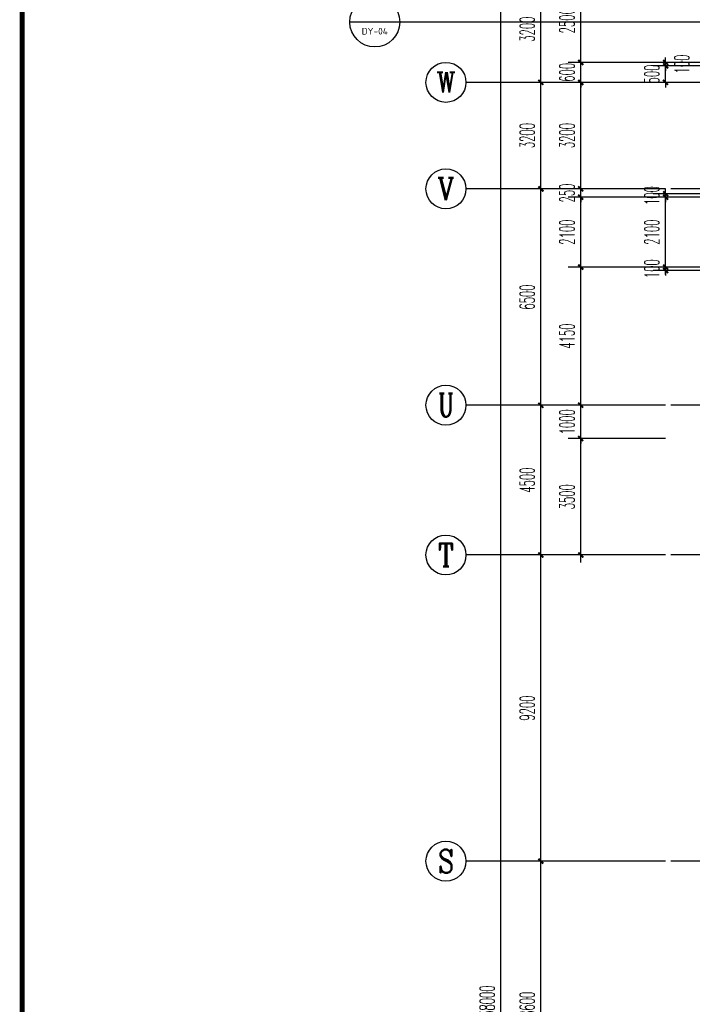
# Model space of a CAD drawing. Extents: x 1779708 to 7299578, y -1121471 to 88434.
# Tile 389 of 656: x 4553960 to 4574169, y -991843 to -962260. Entities that reach past the tile are written whole.
import ezdxf
from ezdxf.enums import TextEntityAlignment as Align

# ---------------------------------------------------------------- set-up
doc = ezdxf.new("R2010")
doc.units = 0
doc.header["$LTSCALE"] = 1000
doc.header["$MEASUREMENT"] = 0
doc.linetypes.add('DOTE', pattern=[2.42, 2, -0.2, 0.02, -0.2])
doc.layers.get('0').update_dxf_attribs({"linetype": 'CONTINUOUS'})
doc.layers.get('Defpoints').update_dxf_attribs({"linetype": 'CONTINUOUS'})
for name, color, linetype in [('AXIS', 3, 'CONTINUOUS'), ('AXIS_TEXT', 7, 'CONTINUOUS'), ('DIM_IDEN', 3, 'CONTINUOUS'), ('DOTE', 1, 'DOTE'), ('PUB_DIM', 3, 'CONTINUOUS'), ('PUB_TEXT', 7, 'CONTINUOUS'), ('PUB_TITLE', 4, 'CONTINUOUS'), ('修改', 6, 'CONTINUOUS')]:
    doc.layers.add(name, color=color, linetype=linetype)
doc.styles.add('_TCH_AXIS', font='COMPLEX', dxfattribs={"bigfont": 'GBCBIG'})
doc.styles.add('_TCH_DIM_T3', font='SIMPLEX.shx', dxfattribs={"width": 0.494118, "bigfont": 'GBCBIG.shx'})
doc.styles.add('COMPLEX', font='COMPLEX')
doc.styles.get("Standard").update_dxf_attribs({"font": 'GBENOR', "bigfont": 'GBCBIG'})
doc.dimstyles.new('_TCH_ARCH&&150', dxfattribs={"dimtxt": 446.25, "dimasz": 150, "dimexe": 375, "dimexo": 450, "dimgap": 189.375, "dimtad": 1, "dimdec": 0, "dimzin": 0, "dimdsep": 46, "dimtxsty": '_TCH_DIM_T3', "dimblk": 'ARCHTICK', "dimcen": 0.09, "dimdle": 225, "dimclrt": 7, "dimazin": 2, "dimtfac": 1, "dimtdec": 0, "dimtix": 1, "dimtmove": 2, "dimatfit": 3, "dimfxl": 250, "dimtolj": 1, "dimtzin": 0, "dimarcsym": 0})

# ---------------------------------------------------------------- blocks, each defined once
blk = doc.blocks.new('A$C36B43F05')
at = {"layer": 'PUB_TITLE', "const_width": 150}
blk.add_lwpolyline([(1500, 1500), (124650, 1500), (124650, 174600), (1500, 174600)], close=True, dxfattribs=at)
blk = doc.blocks.new('_AXISO')
blk.add_circle((0, 0), 0.5)
at = {"layer": 'AXIS_TEXT', "style": 'COMPLEX', "width": 1.041667}
blk.add_attdef('A', text='', height=0.56, dxfattribs=at).set_placement((-0.25, -0.28), (0.25, -0.28), align=Align.FIT)
blk = doc.blocks.new('_ArchTick')
at = {"color": 0, "linetype": 'ByBlock', "const_width": 0.4}
blk.add_lwpolyline([(-0.5, -0.5), (0.5, 0.5)], dxfattribs=at)
blk = doc.blocks.new('*D6838')
at = {"layer": 'AXIS', "color": 0, "lineweight": -2, "transparency": 16777216}
for p, q in [((2250, 8975), (2250, 147425)), ((6750, 147200), (1875, 147200)), ((6750, 9200), (1875, 9200))]:
    blk.add_line(p, q, dxfattribs=at)
at = {"layer": 'Defpoints', "color": 0, "transparency": 16777216}
for p in [(2250, 147200), (7200, 147200), (7200, 9200)]:
    blk.add_point(p, dxfattribs=at)
at = {"layer": 'AXIS', "color": 0, "lineweight": -2, "transparency": 16777216, "xscale": 150, "yscale": 150, "zscale": 150}
for p, rotation in [((2250, 147200), 90), ((2250, 9200), 270)]:
    blk.add_blockref('_ArchTick', p, dxfattribs=dict(at, rotation=rotation))
at = {"layer": 'AXIS', "color": 7, "transparency": 16777216, "insert": (1838, 78200), "char_height": 446.2, "attachment_point": 5, "rotation": 90, "style": '_TCH_DIM_T3'}
blk.add_mtext('\\A1;138000', dxfattribs=at)
blk = doc.blocks.new('*D6851')
at = {"layer": 'AXIS', "color": 0, "lineweight": -2, "transparency": 16777216}
for p, q in [((3450, 73675), (3450, 82725)), ((6750, 82500), (3075, 82500)), ((6750, 73900), (3075, 73900))]:
    blk.add_line(p, q, dxfattribs=at)
at = {"layer": 'Defpoints', "color": 0, "transparency": 16777216}
for p in [(3450, 82500), (7200, 82500), (7200, 73900)]:
    blk.add_point(p, dxfattribs=at)
at = {"layer": 'AXIS', "color": 0, "lineweight": -2, "transparency": 16777216, "xscale": 150, "yscale": 150, "zscale": 150}
for p, rotation in [((3450, 82500), 90), ((3450, 73900), 270)]:
    blk.add_blockref('_ArchTick', p, dxfattribs=dict(at, rotation=rotation))
at = {"layer": 'AXIS', "color": 7, "transparency": 16777216, "insert": (3038, 78200), "char_height": 446.2, "attachment_point": 5, "rotation": 90, "style": '_TCH_DIM_T3'}
blk.add_mtext('\\A1;8600', dxfattribs=at)
blk = doc.blocks.new('*D6852')
at = {"layer": 'AXIS', "color": 0, "lineweight": -2, "transparency": 16777216}
for p, q in [((3450, 82275), (3450, 91925)), ((6750, 91700), (3075, 91700)), ((6750, 82500), (3075, 82500))]:
    blk.add_line(p, q, dxfattribs=at)
at = {"layer": 'Defpoints', "color": 0, "transparency": 16777216}
for p in [(3450, 91700), (7200, 91700), (7200, 82500)]:
    blk.add_point(p, dxfattribs=at)
at = {"layer": 'AXIS', "color": 0, "lineweight": -2, "transparency": 16777216, "xscale": 150, "yscale": 150, "zscale": 150}
for p, rotation in [((3450, 91700), 90), ((3450, 82500), 270)]:
    blk.add_blockref('_ArchTick', p, dxfattribs=dict(at, rotation=rotation))
at = {"layer": 'AXIS', "color": 7, "transparency": 16777216, "insert": (3038, 87100), "char_height": 446.2, "attachment_point": 5, "rotation": 90, "style": '_TCH_DIM_T3'}
blk.add_mtext('\\A1;9200', dxfattribs=at)
blk = doc.blocks.new('*D6853')
at = {"layer": 'AXIS', "color": 0, "lineweight": -2, "transparency": 16777216}
for p, q in [((6750, 96200), (3075, 96200)), ((3450, 91475), (3450, 96425)), ((6750, 91700), (3075, 91700))]:
    blk.add_line(p, q, dxfattribs=at)
at = {"layer": 'Defpoints', "color": 0, "transparency": 16777216}
for p in [(3450, 96200), (7200, 96200), (7200, 91700)]:
    blk.add_point(p, dxfattribs=at)
at = {"layer": 'AXIS', "color": 0, "lineweight": -2, "transparency": 16777216, "xscale": 150, "yscale": 150, "zscale": 150}
for p, rotation in [((3450, 96200), 90), ((3450, 91700), 270)]:
    blk.add_blockref('_ArchTick', p, dxfattribs=dict(at, rotation=rotation))
at = {"layer": 'AXIS', "color": 7, "transparency": 16777216, "insert": (3038, 93950), "char_height": 446.2, "attachment_point": 5, "rotation": 90, "style": '_TCH_DIM_T3'}
blk.add_mtext('\\A1;4500', dxfattribs=at)
blk = doc.blocks.new('*D6854')
at = {"layer": 'AXIS', "color": 0, "lineweight": -2, "transparency": 16777216}
for p, q in [((6750, 102700), (3075, 102700)), ((3450, 95975), (3450, 102925)), ((6750, 96200), (3075, 96200))]:
    blk.add_line(p, q, dxfattribs=at)
at = {"layer": 'Defpoints', "color": 0, "transparency": 16777216}
for p in [(3450, 102700), (7200, 102700), (7200, 96200)]:
    blk.add_point(p, dxfattribs=at)
at = {"layer": 'AXIS', "color": 0, "lineweight": -2, "transparency": 16777216, "xscale": 150, "yscale": 150, "zscale": 150}
for p, rotation in [((3450, 102700), 90), ((3450, 96200), 270)]:
    blk.add_blockref('_ArchTick', p, dxfattribs=dict(at, rotation=rotation))
at = {"layer": 'AXIS', "color": 7, "transparency": 16777216, "insert": (3038, 99450), "char_height": 446.2, "attachment_point": 5, "rotation": 90, "style": '_TCH_DIM_T3'}
blk.add_mtext('\\A1;6500', dxfattribs=at)
blk = doc.blocks.new('*D6855')
at = {"layer": 'AXIS', "color": 0, "lineweight": -2, "transparency": 16777216}
for p, q in [((3450, 102475), (3450, 106125)), ((6750, 105900), (3075, 105900)), ((6750, 102700), (3075, 102700))]:
    blk.add_line(p, q, dxfattribs=at)
at = {"layer": 'Defpoints', "color": 0, "transparency": 16777216}
for p in [(3450, 105900), (7200, 105900), (7200, 102700)]:
    blk.add_point(p, dxfattribs=at)
at = {"layer": 'AXIS', "color": 0, "lineweight": -2, "transparency": 16777216, "xscale": 150, "yscale": 150, "zscale": 150}
for p, rotation in [((3450, 105900), 90), ((3450, 102700), 270)]:
    blk.add_blockref('_ArchTick', p, dxfattribs=dict(at, rotation=rotation))
at = {"layer": 'AXIS', "color": 7, "transparency": 16777216, "insert": (3038, 104300), "char_height": 446.2, "attachment_point": 5, "rotation": 90, "style": '_TCH_DIM_T3'}
blk.add_mtext('\\A1;3200', dxfattribs=at)
blk = doc.blocks.new('*D6856')
at = {"layer": 'AXIS', "color": 0, "lineweight": -2, "transparency": 16777216}
for p, q in [((3450, 105675), (3450, 109325)), ((6750, 109100), (3075, 109100)), ((6750, 105900), (3075, 105900))]:
    blk.add_line(p, q, dxfattribs=at)
at = {"layer": 'Defpoints', "color": 0, "transparency": 16777216}
for p in [(3450, 109100), (7200, 109100), (7200, 105900)]:
    blk.add_point(p, dxfattribs=at)
at = {"layer": 'AXIS', "color": 0, "lineweight": -2, "transparency": 16777216, "xscale": 150, "yscale": 150, "zscale": 150}
for p, rotation in [((3450, 109100), 90), ((3450, 105900), 270)]:
    blk.add_blockref('_ArchTick', p, dxfattribs=dict(at, rotation=rotation))
at = {"layer": 'AXIS', "color": 7, "transparency": 16777216, "insert": (3038, 107500), "char_height": 446.2, "attachment_point": 5, "rotation": 90, "style": '_TCH_DIM_T3'}
blk.add_mtext('\\A1;3200', dxfattribs=at)
blk = doc.blocks.new('*D6212')
at = {"layer": 'Defpoints', "color": 0, "transparency": 16777216}
for p in [(4570817, -961043), (4573817, -961043), (4573817, -963543)]:
    blk.add_point(p, dxfattribs=at)
at = {"layer": 'PUB_DIM', "color": 0, "lineweight": -2, "transparency": 16777216}
for p, q in [((4570817, -963768), (4570817, -960818)), ((4573367, -961043), (4570442, -961043)), ((4573367, -963543), (4570442, -963543))]:
    blk.add_line(p, q, dxfattribs=at)
at = {"layer": 'PUB_DIM', "color": 0, "lineweight": -2, "transparency": 16777216, "xscale": 150, "yscale": 150, "zscale": 150}
for p, rotation in [((4570817, -961043), 90), ((4570817, -963543), 270)]:
    blk.add_blockref('_ArchTick', p, dxfattribs=dict(at, rotation=rotation))
at = {"layer": 'PUB_DIM', "color": 7, "transparency": 16777216, "insert": (4570405, -962293), "char_height": 446.2, "attachment_point": 5, "rotation": 90, "style": '_TCH_DIM_T3'}
blk.add_mtext('\\A1;2500', dxfattribs=at)
blk = doc.blocks.new('*D6213')
at = {"layer": 'Defpoints', "color": 0, "transparency": 16777216}
for p in [(4570817, -963543), (4573817, -963543), (4573817, -964143)]:
    blk.add_point(p, dxfattribs=at)
at = {"layer": 'PUB_DIM', "color": 0, "lineweight": -2, "transparency": 16777216}
for p, q in [((4570817, -963543), (4570817, -963393)), ((4573367, -963543), (4570442, -963543)), ((4570817, -964143), (4570817, -963543)), ((4573367, -964143), (4570442, -964143)), ((4570817, -964143), (4570817, -964293))]:
    blk.add_line(p, q, dxfattribs=at)
at = {"layer": 'PUB_DIM', "color": 0, "lineweight": -2, "transparency": 16777216, "xscale": 150, "yscale": 150, "zscale": 150}
for p, rotation in [((4570817, -963543), 270), ((4570817, -964143), 90)]:
    blk.add_blockref('_ArchTick', p, dxfattribs=dict(at, rotation=rotation))
at = {"layer": 'PUB_DIM', "color": 7, "transparency": 16777216, "insert": (4570405, -963843), "char_height": 446.2, "attachment_point": 5, "rotation": 90, "style": '_TCH_DIM_T3'}
blk.add_mtext('\\A1;600', dxfattribs=at)
blk = doc.blocks.new('*D6214')
at = {"layer": 'Defpoints', "color": 0, "transparency": 16777216}
for p in [(4570817, -964143), (4573817, -964143), (4573817, -967343)]:
    blk.add_point(p, dxfattribs=at)
at = {"layer": 'PUB_DIM', "color": 0, "lineweight": -2, "transparency": 16777216}
for p, q in [((4570817, -967568), (4570817, -963918)), ((4573367, -964143), (4570442, -964143)), ((4573367, -967343), (4570442, -967343))]:
    blk.add_line(p, q, dxfattribs=at)
at = {"layer": 'PUB_DIM', "color": 0, "lineweight": -2, "transparency": 16777216, "xscale": 150, "yscale": 150, "zscale": 150}
for p, rotation in [((4570817, -964143), 90), ((4570817, -967343), 270)]:
    blk.add_blockref('_ArchTick', p, dxfattribs=dict(at, rotation=rotation))
at = {"layer": 'PUB_DIM', "color": 7, "transparency": 16777216, "insert": (4570405, -965743), "char_height": 446.2, "attachment_point": 5, "rotation": 90, "style": '_TCH_DIM_T3'}
blk.add_mtext('\\A1;3200', dxfattribs=at)
blk = doc.blocks.new('*D6215')
at = {"layer": 'Defpoints', "color": 0, "transparency": 16777216}
for p in [(4570817, -967343), (4573817, -967343), (4573817, -967593)]:
    blk.add_point(p, dxfattribs=at)
at = {"layer": 'PUB_DIM', "color": 0, "lineweight": -2, "transparency": 16777216}
for p, q in [((4573367, -967343), (4570442, -967343)), ((4570817, -967343), (4570817, -967193)), ((4570817, -967593), (4570817, -967343)), ((4573367, -967593), (4570442, -967593)), ((4570817, -967593), (4570817, -967743))]:
    blk.add_line(p, q, dxfattribs=at)
at = {"layer": 'PUB_DIM', "color": 0, "lineweight": -2, "transparency": 16777216, "xscale": 150, "yscale": 150, "zscale": 150}
for p, rotation in [((4570817, -967343), 270), ((4570817, -967593), 90)]:
    blk.add_blockref('_ArchTick', p, dxfattribs=dict(at, rotation=rotation))
at = {"layer": 'PUB_DIM', "color": 7, "transparency": 16777216, "insert": (4570405, -967468), "char_height": 446.2, "attachment_point": 5, "rotation": 90, "style": '_TCH_DIM_T3'}
blk.add_mtext('\\A1;250', dxfattribs=at)
blk = doc.blocks.new('*D6216')
at = {"layer": 'Defpoints', "color": 0, "transparency": 16777216}
for p in [(4570817, -967593), (4573817, -967593), (4573817, -969693)]:
    blk.add_point(p, dxfattribs=at)
at = {"layer": 'PUB_DIM', "color": 0, "lineweight": -2, "transparency": 16777216}
for p, q in [((4570817, -969918), (4570817, -967368)), ((4573367, -967593), (4570442, -967593)), ((4573367, -969693), (4570442, -969693))]:
    blk.add_line(p, q, dxfattribs=at)
at = {"layer": 'PUB_DIM', "color": 0, "lineweight": -2, "transparency": 16777216, "xscale": 150, "yscale": 150, "zscale": 150}
for p, rotation in [((4570817, -967593), 90), ((4570817, -969693), 270)]:
    blk.add_blockref('_ArchTick', p, dxfattribs=dict(at, rotation=rotation))
at = {"layer": 'PUB_DIM', "color": 7, "transparency": 16777216, "insert": (4570405, -968643), "char_height": 446.2, "attachment_point": 5, "rotation": 90, "style": '_TCH_DIM_T3'}
blk.add_mtext('\\A1;2100', dxfattribs=at)
blk = doc.blocks.new('*D6217')
at = {"layer": 'Defpoints', "color": 0, "transparency": 16777216}
for p in [(4570817, -969693), (4573817, -969693), (4573817, -973843)]:
    blk.add_point(p, dxfattribs=at)
at = {"layer": 'PUB_DIM', "color": 0, "lineweight": -2, "transparency": 16777216}
for p, q in [((4573367, -969693), (4570442, -969693)), ((4570817, -974068), (4570817, -969468)), ((4573367, -973843), (4570442, -973843))]:
    blk.add_line(p, q, dxfattribs=at)
at = {"layer": 'PUB_DIM', "color": 0, "lineweight": -2, "transparency": 16777216, "xscale": 150, "yscale": 150, "zscale": 150}
for p, rotation in [((4570817, -969693), 90), ((4570817, -973843), 270)]:
    blk.add_blockref('_ArchTick', p, dxfattribs=dict(at, rotation=rotation))
at = {"layer": 'PUB_DIM', "color": 7, "transparency": 16777216, "insert": (4570405, -971768), "char_height": 446.2, "attachment_point": 5, "rotation": 90, "style": '_TCH_DIM_T3'}
blk.add_mtext('\\A1;4150', dxfattribs=at)
blk = doc.blocks.new('*D6218')
at = {"layer": 'Defpoints', "color": 0, "transparency": 16777216}
for p in [(4570817, -973843), (4573817, -973843), (4573817, -974843)]:
    blk.add_point(p, dxfattribs=at)
at = {"layer": 'PUB_DIM', "color": 0, "lineweight": -2, "transparency": 16777216}
for p, q in [((4573367, -973843), (4570442, -973843)), ((4570817, -973843), (4570817, -973693)), ((4570817, -974843), (4570817, -973843)), ((4573367, -974843), (4570442, -974843)), ((4570817, -974843), (4570817, -974993))]:
    blk.add_line(p, q, dxfattribs=at)
at = {"layer": 'PUB_DIM', "color": 0, "lineweight": -2, "transparency": 16777216, "xscale": 150, "yscale": 150, "zscale": 150}
for p, rotation in [((4570817, -973843), 270), ((4570817, -974843), 90)]:
    blk.add_blockref('_ArchTick', p, dxfattribs=dict(at, rotation=rotation))
at = {"layer": 'PUB_DIM', "color": 7, "transparency": 16777216, "insert": (4570405, -974343), "char_height": 446.2, "attachment_point": 5, "rotation": 90, "style": '_TCH_DIM_T3'}
blk.add_mtext('\\A1;1000', dxfattribs=at)
blk = doc.blocks.new('*D6219')
at = {"layer": 'Defpoints', "color": 0, "transparency": 16777216}
for p in [(4570817, -974843), (4573817, -974843), (4573817, -978343)]:
    blk.add_point(p, dxfattribs=at)
at = {"layer": 'PUB_DIM', "color": 0, "lineweight": -2, "transparency": 16777216}
for p, q in [((4570817, -978568), (4570817, -974618)), ((4573367, -974843), (4570442, -974843)), ((4573367, -978343), (4570442, -978343))]:
    blk.add_line(p, q, dxfattribs=at)
at = {"layer": 'PUB_DIM', "color": 0, "lineweight": -2, "transparency": 16777216, "xscale": 150, "yscale": 150, "zscale": 150}
for p, rotation in [((4570817, -974843), 90), ((4570817, -978343), 270)]:
    blk.add_blockref('_ArchTick', p, dxfattribs=dict(at, rotation=rotation))
at = {"layer": 'PUB_DIM', "color": 7, "transparency": 16777216, "insert": (4570405, -976593), "char_height": 446.2, "attachment_point": 5, "rotation": 90, "style": '_TCH_DIM_T3'}
blk.add_mtext('\\A1;3500', dxfattribs=at)
blk = doc.blocks.new('*D6368')
at = {"layer": 'Defpoints', "color": 0, "transparency": 16777216}
for p in [(4573367, -967493), (4575567, -967493), (4575567, -967593)]:
    blk.add_point(p, dxfattribs=at)
at = {"layer": 'PUB_DIM', "color": 0, "lineweight": -2, "transparency": 16777216}
for p, q in [((4573367, -967493), (4573367, -967343)), ((4575117, -967493), (4572992, -967493)), ((4575117, -967593), (4572992, -967593)), ((4573367, -967593), (4573367, -967493)), ((4573367, -967593), (4573367, -967743))]:
    blk.add_line(p, q, dxfattribs=at)
at = {"layer": 'PUB_DIM', "color": 0, "lineweight": -2, "transparency": 16777216, "xscale": 150, "yscale": 150, "zscale": 150}
for p, rotation in [((4573367, -967493), 270), ((4573367, -967593), 90)]:
    blk.add_blockref('_ArchTick', p, dxfattribs=dict(at, rotation=rotation))
at = {"layer": 'PUB_DIM', "color": 7, "transparency": 16777216, "insert": (4572955, -967543), "char_height": 446.2, "attachment_point": 5, "rotation": 90, "style": '_TCH_DIM_T3'}
blk.add_mtext('\\A1;100', dxfattribs=at)
blk = doc.blocks.new('*D6369')
at = {"layer": 'Defpoints', "color": 0, "transparency": 16777216}
for p in [(4573367, -967593), (4575567, -967593), (4575567, -969693)]:
    blk.add_point(p, dxfattribs=at)
at = {"layer": 'PUB_DIM', "color": 0, "lineweight": -2, "transparency": 16777216}
for p, q in [((4573367, -969918), (4573367, -967368)), ((4575117, -967593), (4572992, -967593)), ((4575117, -969693), (4572992, -969693))]:
    blk.add_line(p, q, dxfattribs=at)
at = {"layer": 'PUB_DIM', "color": 0, "lineweight": -2, "transparency": 16777216, "xscale": 150, "yscale": 150, "zscale": 150}
for p, rotation in [((4573367, -967593), 90), ((4573367, -969693), 270)]:
    blk.add_blockref('_ArchTick', p, dxfattribs=dict(at, rotation=rotation))
at = {"layer": 'PUB_DIM', "color": 7, "transparency": 16777216, "insert": (4572955, -968643), "char_height": 446.2, "attachment_point": 5, "rotation": 90, "style": '_TCH_DIM_T3'}
blk.add_mtext('\\A1;2100', dxfattribs=at)
blk = doc.blocks.new('*D6370')
at = {"layer": 'Defpoints', "color": 0, "transparency": 16777216}
for p in [(4573367, -969693), (4575567, -969693), (4575567, -969793)]:
    blk.add_point(p, dxfattribs=at)
at = {"layer": 'PUB_DIM', "color": 0, "lineweight": -2, "transparency": 16777216}
for p, q in [((4575117, -969693), (4572992, -969693)), ((4573367, -969693), (4573367, -969543)), ((4573367, -969793), (4573367, -969693)), ((4575117, -969793), (4572992, -969793)), ((4573367, -969793), (4573367, -969943))]:
    blk.add_line(p, q, dxfattribs=at)
at = {"layer": 'PUB_DIM', "color": 0, "lineweight": -2, "transparency": 16777216, "xscale": 150, "yscale": 150, "zscale": 150}
for p, rotation in [((4573367, -969693), 270), ((4573367, -969793), 90)]:
    blk.add_blockref('_ArchTick', p, dxfattribs=dict(at, rotation=rotation))
at = {"layer": 'PUB_DIM', "color": 7, "transparency": 16777216, "insert": (4572955, -969743), "char_height": 446.2, "attachment_point": 5, "rotation": 90, "style": '_TCH_DIM_T3'}
blk.add_mtext('\\A1;100', dxfattribs=at)
blk = doc.blocks.new('*D6375')
at = {"layer": 'Defpoints', "color": 0, "transparency": 16777216}
for p in [(4573367, -963543), (4575567, -963543), (4575567, -963643)]:
    blk.add_point(p, dxfattribs=at)
at = {"layer": 'PUB_DIM', "color": 0, "lineweight": -2, "transparency": 16777216}
for p, q in [((4573367, -963543), (4573367, -963393)), ((4575117, -963543), (4572992, -963543)), ((4575117, -963643), (4572992, -963643)), ((4573367, -963643), (4573367, -963543)), ((4573367, -963643), (4573367, -963793))]:
    blk.add_line(p, q, dxfattribs=at)
at = {"layer": 'PUB_DIM', "color": 0, "lineweight": -2, "transparency": 16777216, "xscale": 150, "yscale": 150, "zscale": 150}
for p, rotation in [((4573367, -963543), 270), ((4573367, -963643), 90)]:
    blk.add_blockref('_ArchTick', p, dxfattribs=dict(at, rotation=rotation))
at = {"layer": 'PUB_DIM', "color": 7, "transparency": 16777216, "insert": (4573855, -963593), "char_height": 446.2, "attachment_point": 5, "rotation": 90, "style": '_TCH_DIM_T3'}
blk.add_mtext('\\A1;100', dxfattribs=at)
blk = doc.blocks.new('*D6376')
at = {"layer": 'Defpoints', "color": 0, "transparency": 16777216}
for p in [(4573367, -963643), (4575567, -963643), (4575567, -964143)]:
    blk.add_point(p, dxfattribs=at)
at = {"layer": 'PUB_DIM', "color": 0, "lineweight": -2, "transparency": 16777216}
for p, q in [((4573367, -963643), (4573367, -963493)), ((4575117, -963643), (4572992, -963643)), ((4573367, -964143), (4573367, -963643)), ((4575117, -964143), (4572992, -964143)), ((4573367, -964143), (4573367, -964293))]:
    blk.add_line(p, q, dxfattribs=at)
at = {"layer": 'PUB_DIM', "color": 0, "lineweight": -2, "transparency": 16777216, "xscale": 150, "yscale": 150, "zscale": 150}
for p, rotation in [((4573367, -963643), 270), ((4573367, -964143), 90)]:
    blk.add_blockref('_ArchTick', p, dxfattribs=dict(at, rotation=rotation))
at = {"layer": 'PUB_DIM', "color": 7, "transparency": 16777216, "insert": (4572955, -963893), "char_height": 446.2, "attachment_point": 5, "rotation": 90, "style": '_TCH_DIM_T3'}
blk.add_mtext('\\A1;500', dxfattribs=at)
blk = doc.blocks.new('A$C159220C3')
at = {"layer": 'AXIS'}
for p, q in [((7200, 105900), (1200, 105900)), ((7200, 102700), (1200, 102700)), ((7200, 96200), (1200, 96200)), ((7200, 91700), (1200, 91700)), ((7200, 82500), (1200, 82500))]:
    blk.add_line(p, q, dxfattribs=at)
at = {"layer": 'DOTE'}
for p, q in [((86800, 105900), (7200, 105900)), ((86800, 102700), (7200, 102700)), ((86800, 96200), (7200, 96200)), ((86800, 91700), (7200, 91700)), ((86800, 82500), (7200, 82500))]:
    blk.add_line(p, q, dxfattribs=at)
at = {"layer": 'AXIS'}
ref = blk.add_blockref('_AXISO', (600, 105900), dxfattribs=dict(at, xscale=1200, yscale=1200, zscale=1200))
ref.add_attrib('A', 'W', dxfattribs={"layer": 'AXIS_TEXT', "height": 608.3, "style": '_TCH_AXIS', "width": 0.909091}).set_placement((310.3, 105595.9), (889.7, 105595.9), align=Align.FIT)
ref = blk.add_blockref('_AXISO', (600, 102700), dxfattribs=dict(at, xscale=1200, yscale=1200, zscale=1200))
ref.add_attrib('A', 'V', dxfattribs={"layer": 'AXIS_TEXT', "height": 668.2, "style": '_TCH_AXIS', "width": 0.888889}).set_placement((345.5, 102365.9), (854.5, 102365.9), align=Align.FIT)
ref = blk.add_blockref('_AXISO', (600, 96200), dxfattribs=dict(at, xscale=1200, yscale=1200, zscale=1200))
ref.add_attrib('A', 'U', dxfattribs={"layer": 'AXIS_TEXT', "height": 698.9, "style": '_TCH_AXIS', "width": 0.7}).set_placement((367, 95850.5), (833, 95850.5), align=Align.FIT)
ref = blk.add_blockref('_AXISO', (600, 91700), dxfattribs=dict(at, xscale=1200, yscale=1200, zscale=1200))
ref.add_attrib('A', 'T', dxfattribs={"layer": 'AXIS_TEXT', "height": 698.9, "style": '_TCH_AXIS', "width": 0.933333}).set_placement((367, 91350.5), (833, 91350.5), align=Align.FIT)
ref = blk.add_blockref('_AXISO', (600, 82500), dxfattribs=dict(at, xscale=1200, yscale=1200, zscale=1200))
ref.add_attrib('A', 'S', dxfattribs={"layer": 'AXIS_TEXT', "height": 698.9, "style": '_TCH_AXIS'}).set_placement((367, 82150.5), (833, 82150.5), align=Align.FIT)
for p1, p2, distance, picture, middle in [((7200, 9200), (7200, 147200), 4950, '*D6838', (1837.5, 78200)), ((7200, 105900), (7200, 109100), 3750, '*D6856', (3037.5, 107500)), ((7200, 102700), (7200, 105900), 3750, '*D6855', (3037.5, 104300)), ((7200, 96200), (7200, 102700), 3750, '*D6854', (3037.5, 99450)), ((7200, 91700), (7200, 96200), 3750, '*D6853', (3037.5, 93950)), ((7200, 82500), (7200, 91700), 3750, '*D6852', (3037.5, 87100)), ((7200, 73900), (7200, 82500), 3750, '*D6851', (3037.5, 78200))]:
    dim = blk.add_aligned_dim(p1=p1, p2=p2, distance=distance, dimstyle='_TCH_ARCH&&150', dxfattribs=at)
    dim.commit()
    dim.dimension.update_dxf_attribs({"geometry": picture, "text_midpoint": middle})

msp = doc.modelspace()

# ---------------------------------------------------------------- linework, layer by layer
at = {"layer": 'DIM_IDEN'}
for p, q in [((4565378.4, -962329.3), (4563878.4, -962329.3)), ((4566916.7, -962329.3), (4565378.4, -962329.3)), ((4576282.7, -962329.3), (4566916.7, -962329.3))]:
    msp.add_line(p, q, dxfattribs=at)
msp.add_circle((4564628.4, -962329.3), 750, dxfattribs=at)

# ---------------------------------------------------------------- block references
at = {"layer": '修改'}
for name, p in [('A$C36B43F05', (4552534.8, -1084792.1)), ('A$C159220C3', (4566167.1, -1070043.3))]:
    msp.add_blockref(name, p, dxfattribs=at)

# ---------------------------------------------------------------- texts
at = {"layer": 'PUB_TEXT', "color": 7, "width": 1.024656}
msp.add_text('DY-04', height=201.87, dxfattribs=at).set_placement((4564237, -962706.4), (4565019.7, -962706.4), align=Align.FIT)

# ---------------------------------------------------------------- dimensions: what is measured, and where the dimension line sits
at = {"layer": 'PUB_DIM'}
for p1, p2, distance, picture, middle in [((4573817.1, -963543.3), (4573817.1, -961043.3), 3000, '*D6212', (4570404.6, -962293.3)), ((4573817.1, -964143.3), (4573817.1, -963543.3), 3000, '*D6213', (4570404.6, -963843.3)), ((4575567.1, -964143.3), (4575567.1, -963643.3), 2200, '*D6376', (4572954.6, -963893.3)), ((4573817.1, -967343.3), (4573817.1, -964143.3), 3000, '*D6214', (4570404.6, -965743.3)), ((4573817.1, -967593.3), (4573817.1, -967343.3), 3000, '*D6215', (4570404.6, -967468.3)), ((4575567.1, -967593.3), (4575567.1, -967493.3), 2200, '*D6368', (4572954.6, -967543.3)), ((4573817.1, -969693.3), (4573817.1, -967593.3), 3000, '*D6216', (4570404.6, -968643.3)), ((4575567.1, -969693.3), (4575567.1, -967593.3), 2200, '*D6369', (4572954.6, -968643.3)), ((4575567.1, -969793.3), (4575567.1, -969693.3), 2200, '*D6370', (4572954.6, -969743.3)), ((4573817.1, -973843.3), (4573817.1, -969693.3), 3000, '*D6217', (4570404.6, -971768.3)), ((4573817.1, -974843.3), (4573817.1, -973843.3), 3000, '*D6218', (4570404.6, -974343.3)), ((4573817.1, -978343.3), (4573817.1, -974843.3), 3000, '*D6219', (4570404.6, -976593.3))]:
    dim = msp.add_aligned_dim(p1=p1, p2=p2, distance=distance, dimstyle='_TCH_ARCH&&150', dxfattribs=at)
    dim.commit()
    dim.dimension.update_dxf_attribs({"geometry": picture, "text_midpoint": middle})
dim = msp.add_linear_dim(base=(4573367.1, -963543.3), p1=(4575567.1, -963643.3), p2=(4575567.1, -963543.3), angle=90, dimstyle='_TCH_ARCH&&150', dxfattribs=at)
dim.commit()
dim.dimension.update_dxf_attribs({"geometry": '*D6375', "text_midpoint": (4573854.6, -963593.3), "dimtype": 161})

doc.saveas('drawing.dxf')
